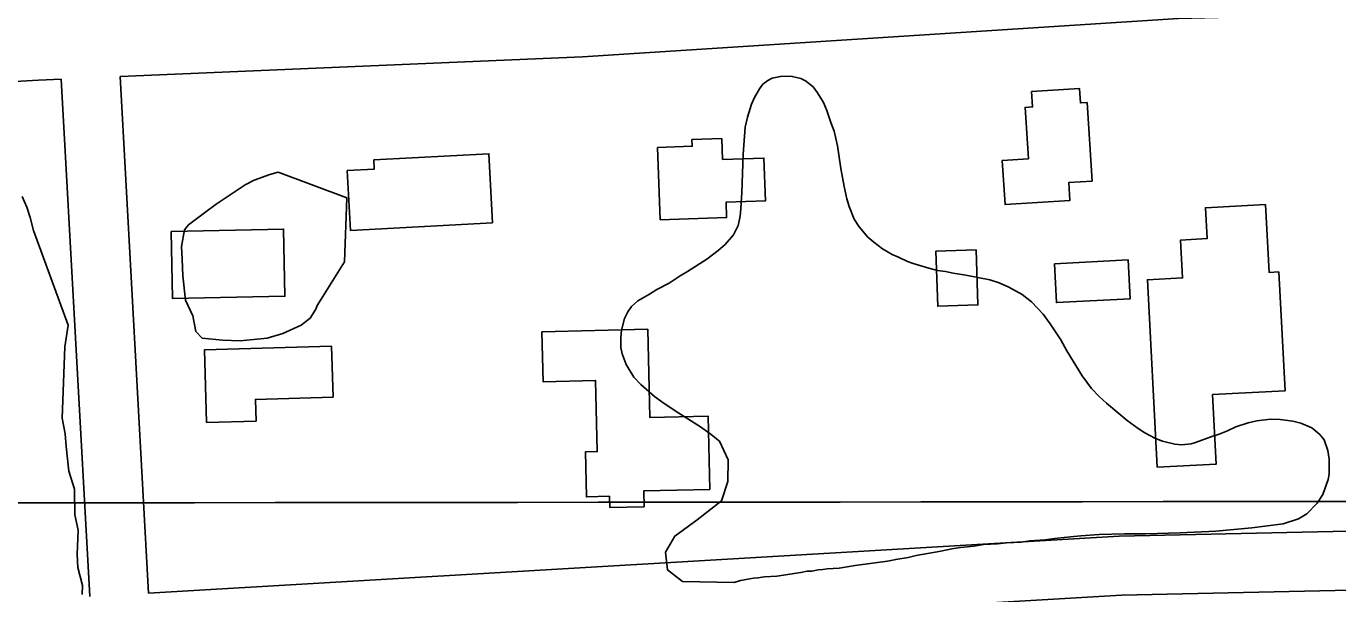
# Model space of a CAD drawing. Extents: x 3297716 to 3335574, y 688621 to 713991.
# Drawn here: x 3320505 to 3321172, y 709123 to 709411 of the extents above; entities that cross this region are included whole.
import ezdxf

# ---------------------------------------------------------------- set-up
doc = ezdxf.new("R2010")
doc.units = 0
for name, color, linetype in [('V-BLDG-OTLN', 7, 'Continuous'), ('V-GRID-MAJR', 7, 'Continuous'), ('V-ROAD-CNTR', 7, 'Continuous'), ('V-SITE-VEGE', 7, 'Continuous')]:
    doc.layers.add(name, color=color, linetype=linetype)

msp = doc.modelspace()

# ---------------------------------------------------------------- linework, layer by layer
at = {"layer": 'V-BLDG-OTLN'}
for points in [[(3321044.307, 709372.591), (3321046.844, 709332.649), (3321034.978, 709331.897), (3321035.556, 709322.827), (3321002.616, 709320.732), (3321001.186, 709343.2170000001), (3321014.412, 709344.059), (3321012.756, 709370.138), (3321016.583, 709370.381), (3321016.094, 709378.135), (3321040.4590000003, 709379.683), (3321040.924, 709372.376)], [(3320827.162, 709312.937), (3320825.898, 709349.734), (3320843.517, 709350.338), (3320843.4020000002, 709353.7270000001), (3320858.562, 709354.247), (3320858.926, 709343.655), (3320879.9590000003, 709344.378), (3320880.707, 709322.618), (3320860.753, 709321.932), (3320861.021, 709314.098)], [(3320742.049, 709311.547), (3320669.761, 709307.606), (3320668.106, 709337.998), (3320681.915, 709338.75), (3320681.664, 709343.393), (3320740.1380000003, 709346.58)], [(3321144.909, 709226.174), (3321108.086, 709224.23), (3321109.95, 709188.898), (3321079.965, 709187.317), (3321074.9390000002, 709282.559), (3321092.791, 709283.501), (3321091.778, 709302.72), (3321105.276, 709303.432), (3321104.447, 709319.147), (3321134.9450000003, 709320.754), (3321136.764, 709286.286), (3321141.722, 709286.549)], [(3320578.559, 709307.137), (3320635.764, 709308.274), (3320636.44, 709274.197), (3320579.237, 709273.063)], [(3320987.8310000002, 709297.725), (3320988.767, 709269.7880000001), (3320968.353, 709269.106), (3320967.417, 709297.041)], [(3321027.702, 709290.702), (3321065.205, 709292.617), (3321066.2120000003, 709272.882), (3321028.7090000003, 709270.965)], [(3320767.069, 709256.117), (3320820.878, 709257.387), (3320821.935, 709212.612), (3320851.578, 709213.312), (3320852.457, 709176.069), (3320818.847, 709175.277), (3320819.037, 709167.1950000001), (3320801.691, 709166.7880000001), (3320801.556, 709172.522), (3320789.773, 709172.246), (3320789.235, 709195.105), (3320795.272, 709195.247), (3320794.418, 709231.373), (3320767.669, 709230.743)], [(3320660.96, 709222.897), (3320621.446, 709221.74), (3320621.768, 709210.775), (3320596.61, 709210.037), (3320595.5330000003, 709246.887), (3320660.205, 709248.779)]]:
    msp.add_lwpolyline(points, close=True, dxfattribs=at)
at = {"layer": 'V-GRID-MAJR'}
msp.add_spline([(3301840.245, 709153.404), (3307091.973, 709156.841), (3312343.699, 709161.042), (3317595.4250000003, 709166.008), (3322847.151, 709171.736), (3328098.875, 709178.229), (3333350.598, 709185.486), (3333350.599, 709185.486)], degree=3, dxfattribs=at)
at = {"layer": 'V-ROAD-CNTR'}
for points in [[(3321869.522223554, 709455.9210612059), (3321604.462753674, 709435.7251015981), (3321224.989512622, 709418.60413584), (3321090.7387811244, 709415.32914239), (3320787.743387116, 709395.7581815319), (3320552.623857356, 709385.7662015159)], [(3320552.622857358, 709385.767201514), (3320567.168828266, 709123.3717263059)], [(3320522.648917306, 709384.493204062), (3320511.16194028, 709384.0052050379), (3320490.233982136, 709382.7132076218)], [(3320522.647917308, 709384.493204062), (3320537.219888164, 709121.621729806)], [(3321873.0362165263, 709192.6015878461), (3321254.448453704, 709156.5846598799), (3321060.6338413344, 709152.2086686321), (3320567.168828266, 709123.3717263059)], [(3321874.780213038, 709162.6516477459), (3321255.6584512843, 709126.6047198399), (3321061.8478389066, 709122.2287285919), (3320568.8308249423, 709093.4177862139)]]:
    msp.add_lwpolyline(points, dxfattribs=at)
at = {"layer": 'V-SITE-VEGE'}
for points in [[(3320873.721, 709371.715), (3320875.238, 709375.1140000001), (3320877.723, 709379.63), (3320879.4250000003, 709381.8690000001), (3320882.038, 709383.841), (3320884.1550000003, 709384.912), (3320888.346, 709385.899), (3320891.348, 709386.0160000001), (3320894.342, 709385.897), (3320898.682, 709384.806), (3320901.17, 709383.554), (3320904.977, 709380.638), (3320907.163, 709377.554), (3320910.198, 709372.591), (3320911.8850000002, 709368.606), (3320913.954, 709362.525), (3320915.623, 709358.079), (3320917.409, 709350.628), (3320918.148, 709345.986), (3320919.029, 709339.033), (3320920.7490000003, 709329.97), (3320922.117, 709323.689), (3320923.346, 709319.72), (3320925.865, 709313.394), (3320928.474, 709309.3690000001), (3320932.881, 709304.125), (3320935.786, 709301.704), (3320940.265, 709298.2980000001), (3320945.225, 709295.337), (3320948.401, 709294.059), (3320952.9250000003, 709291.806), (3320955.8850000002, 709290.768), (3320959.303, 709289.711), (3320963.864, 709288.38), (3320968.201, 709287.286), (3320972.328, 709286.6630000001), (3320976.217, 709285.817), (3320982.6380000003, 709284.875), (3320994.77, 709282.555), (3320999.552, 709280.982), (3321004.535, 709278.711), (3321011.312, 709274.986), (3321016.012, 709271.3420000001), (3321021.994, 709265.11), (3321025.49, 709260.131), (3321030.94, 709252.0750000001), (3321033.946, 709246.422), (3321041.7490000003, 709233.661), (3321046.572, 709227.245), (3321050.332, 709223.177), (3321054.1210000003, 709219.7980000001), (3321064.619, 709211.086), (3321070.222, 709206.9450000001), (3321073.595, 709204.735), (3321078.793, 709201.995), (3321082.654, 709200.461), (3321088.826, 709199.064), (3321092.503, 709198.689), (3321097.1350000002, 709199.199), (3321099.466, 709199.801), (3321107.662, 709202.939)], [(3321107.662, 709202.939), (3321111.399, 709204.176), (3321115.616, 709205.855), (3321119.843, 709207.7660000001), (3321126.151, 709209.824), (3321130.573, 709210.805), (3321137.526, 709211.686), (3321142.361, 709211.496), (3321148.792, 709210.783), (3321152.9, 709209.699), (3321158.575, 709207.402), (3321162.595, 709204.014), (3321164.791, 709201.159), (3321166.6550000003, 709195.783), (3321167.404, 709191.372), (3321167.3370000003, 709183.764), (3321166.767, 709181.017), (3321164.168, 709173.507), (3321161.223, 709169.012), (3321155.9390000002, 709163.683), (3321151.686, 709161.082), (3321143.9790000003, 709158.616), (3321127.98, 709156.476), (3321109.698, 709154.887), (3321091.671, 709153.9770000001), (3321073.894, 709153.523), (3321063.282, 709153.478), (3321050.353, 709153.06), (3321041.1040000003, 709152.503), (3321035.779, 709152.02), (3321027.9050000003, 709151.174), (3321022.803, 709150.453), (3321015.168, 709149.828), (3321010.765, 709149.308), (3321003.37, 709148.907), (3320998.737, 709148.397), (3320991.571, 709147.985), (3320986.699, 709147.254), (3320979.983, 709146.594), (3320975.572, 709145.8470000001), (3320969.991, 709144.684), (3320957.447, 709142.404), (3320953.257, 709141.415), (3320946.994, 709140.506), (3320942.804, 709139.519), (3320926.344, 709137.397), (3320918.222, 709136.1), (3320912.207, 709135.648), (3320909.884, 709135.275), (3320907.574, 709135.136), (3320904.324, 709134.571), (3320902.012, 709134.429), (3320898.762, 709133.866), (3320886.466, 709132.041), (3320880.219, 709131.595), (3320876.969, 709131.03), (3320874.657, 709130.89), (3320868.154, 709129.762), (3320864.886, 709128.736), (3320838.616, 709129.305), (3320831.002, 709135.138), (3320829.974, 709144.174), (3320834.674, 709152.292), (3320846.069, 709160.611), (3320858.443, 709170.273), (3320861.595, 709180.067), (3320861.7970000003, 709191.13), (3320857.323, 709200.531), (3320852.399, 709204.414), (3320847.691, 709207.828), (3320836.66, 709214.7170000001), (3320829.24, 709219.622), (3320824.311, 709223.2760000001), (3320817.397, 709229.311), (3320813.858, 709233.1410000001), (3320809.954, 709239.52), (3320807.859, 709244.911), (3320807.296, 709248.161), (3320807.2630000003, 709253.234), (3320807.6380000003, 709256.91), (3320809.025, 709262.851), (3320810.774, 709266.243), (3320812.723, 709268.934), (3320815.8340000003, 709271.811), (3320821.739, 709275.268), (3320825.519, 709277.658), (3320831.872, 709280.87), (3320837.324, 709284.576), (3320841.098, 709286.735), (3320851.031, 709293.033), (3320856.739, 709297.421), (3320860.321, 709300.512), (3320864.433, 709305.4230000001), (3320866.926, 709310.1680000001), (3320867.769, 709314.057), (3320868.091, 709316.351), (3320868.728, 709326.708), (3320869.4960000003, 709346.279), (3320870.497, 709360.078), (3320871.6180000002, 709365.108), (3320873.721, 709371.715)], [(3320502.867, 709324.783), (3320505.259, 709319.487), (3320507.004, 709314.2170000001), (3320508.696, 709307.647), (3320526.313, 709259.492)], [(3320526.313, 709259.492), (3320524.582, 709248.507), (3320523.157, 709212.1510000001), (3320524.7970000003, 709204.283), (3320525.1920000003, 709197.7660000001), (3320526.657, 709185.355), (3320529.546, 709176.139), (3320529.686, 709163.128), (3320531.326, 709155.262), (3320530.845, 709142.926), (3320531.238, 709136.408), (3320533.478, 709127.216), (3320533.3000000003, 709122.676)]]:
    msp.add_lwpolyline(points, dxfattribs=at)
msp.add_lwpolyline([(3320633.065, 709337.136), (3320667.995, 709324.156), (3320666.721, 709291.6950000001), (3320654.919, 709272.653), (3320652.846, 709269.483), (3320652.1210000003, 709267.562), (3320649.346, 709263.117), (3320644.648, 709259.4), (3320635.381, 709255.212), (3320627.49, 709252.9230000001), (3320613.779, 709251.509), (3320604.6890000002, 709251.866), (3320594.329, 709252.9230000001), (3320591.21, 709256.296), (3320589.5670000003, 709264.164), (3320585.977, 709272.104), (3320584.5130000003, 709284.517), (3320584.1950000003, 709292.983), (3320583.802, 709299.5), (3320585.43, 709307.889), (3320587.48, 709310.41), (3320595.525, 709316.599), (3320601.546, 709320.912), (3320616.236, 709330.738), (3320620.883, 709333.157), (3320628.801, 709336.098)], close=True, dxfattribs=at)

doc.saveas('drawing.dxf')
